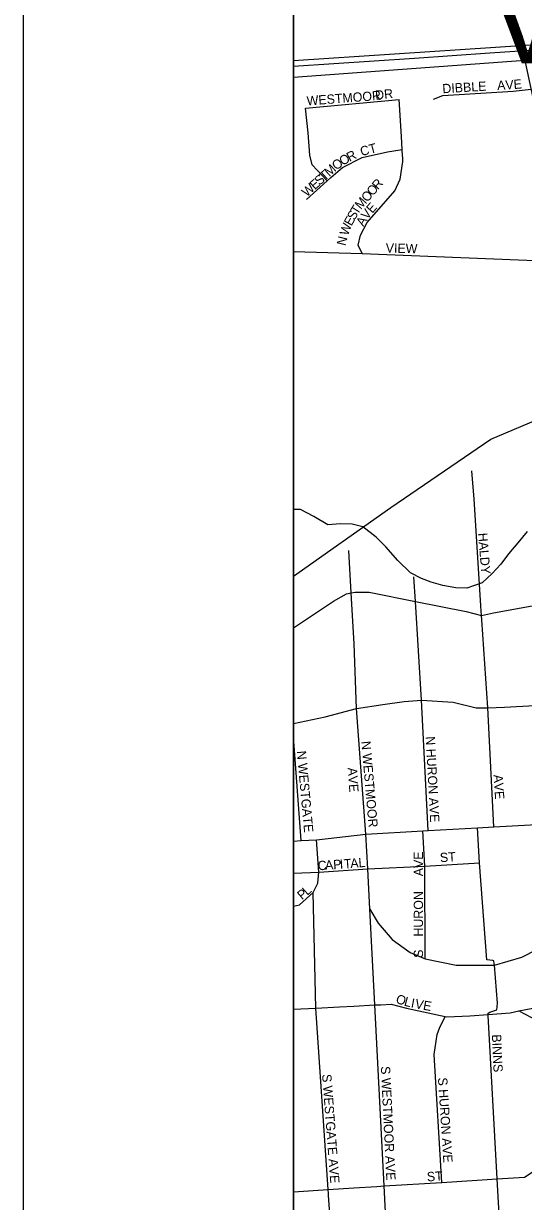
# Model space of a CAD drawing. Extents: x 0 to 34, y -6.2 to 22.
# Drawn here: x 2 to 2.51, y 17.178 to 18.38 of the extents above; entities that cross this region are included whole.
import ezdxf

# ---------------------------------------------------------------- set-up
doc = ezdxf.new("R2010")
doc.units = 0
for name, color, linetype in [('GM_X_City_Street', 7, 'Continuous'), ('GM_X_City_Street_Text', 7, 'Continuous'), ('GM_X_Corporation', 7, 'Continuous'), ('GM_X_Corporation_Text', 7, 'Continuous'), ('GM_X_Minor_River', 7, 'Continuous'), ('GM_X_Rail_Line', 7, 'Continuous'), ('GM_X_Township', 7, 'Continuous'), ('GM_X_US_Route', 7, 'Continuous'), ('SH_Border', 7, 'Continuous'), ('SH_Data', 7, 'Continuous')]:
    doc.layers.add(name, color=color, linetype=linetype)

msp = doc.modelspace()

# ---------------------------------------------------------------- linework, layer by layer
at = {"layer": 'GM_X_City_Street'}
for points in [[(2.2877, 18.2938), (2.3835, 18.3024)], [(2.3871, 18.2421), (2.3866, 18.2505), (2.3865, 18.2514), (2.3857, 18.2648), (2.3835, 18.3024)], [(2.4186, 18.303), (2.4279, 18.3067), (2.4997, 18.3112), (2.5183, 18.313)], [(2.3101, 18.2196), (2.2945, 18.236), (2.2923, 18.2459), (2.2907, 18.2687), (2.2877, 18.2938)], [(2.2887, 18.2004), (2.3101, 18.2196), (2.3137, 18.2228), (2.3256, 18.2333), (2.3455, 18.2433), (2.3714, 18.249), (2.3865, 18.2514)], [(2.3457, 18.1452), (2.3417, 18.1537), (2.3441, 18.1639), (2.3507, 18.1771), (2.3789, 18.2094), (2.3844, 18.2211), (2.3873, 18.2393), (2.3871, 18.2421)], [(2.2755, 18.1475), (2.3457, 18.1452), (2.5557, 18.137), (2.5744, 18.1365)], [(2.4669, 17.786), (2.4599, 17.8946), (2.4577, 17.9235)], [(2.3495, 17.5524), (2.3398, 17.6807), (2.3375, 17.7469), (2.3345, 17.7988), (2.3319, 17.8423)], [(2.2755, 17.7632), (2.3163, 17.7903), (2.3295, 17.7979), (2.3345, 17.7988), (2.3386, 17.7995), (2.3527, 17.7995), (2.4, 17.7901), (2.4519, 17.7798), (2.4675, 17.7757), (2.4796, 17.7786), (2.5268, 17.787), (2.589, 17.7981), (2.6562, 17.81), (2.698, 17.8174)], [(2.413, 17.5563), (2.4062, 17.6895), (2.4, 17.7901), (2.3985, 17.8152)], [(2.4799, 17.5601), (2.4738, 17.6817), (2.4678, 17.7714), (2.4675, 17.7757), (2.4669, 17.7852), (2.4669, 17.786)], [(2.2755, 17.6654), (2.3079, 17.6722), (2.3398, 17.6807), (2.3668, 17.685), (2.3884, 17.6881), (2.4062, 17.6895), (2.4386, 17.6874), (2.4619, 17.6815), (2.4738, 17.6817), (2.4908, 17.6821), (2.5469, 17.6852)], [(2.2835, 17.546), (2.2755, 17.6518)], [(2.41, 17.4252), (2.4097, 17.52), (2.4077, 17.556)], [(2.4804, 17.4207), (2.4802, 17.4234), (2.4792, 17.4235), (2.473, 17.4244), (2.4655, 17.5234), (2.4633, 17.5591)], [(2.3113, 17.1859), (2.311, 17.1898), (2.2983, 17.3751), (2.2956, 17.493), (2.3003, 17.5027), (2.3015, 17.5138), (2.2992, 17.5469)], [(2.3716, 17.1264), (2.3681, 17.1934), (2.3586, 17.3782), (2.3535, 17.476), (2.3515, 17.5171), (2.3495, 17.5524)], [(2.2755, 17.5129), (2.3015, 17.5138), (2.3515, 17.5171), (2.4097, 17.52)], [(2.4097, 17.52), (2.4655, 17.5234)], [(2.3535, 17.476), (2.3619, 17.4618), (2.3763, 17.4451), (2.3946, 17.4317), (2.41, 17.4252), (2.4417, 17.4188), (2.4806, 17.4187), (2.5088, 17.427), (2.54, 17.443), (2.5631, 17.4728), (2.5736, 17.4976), (2.5814, 17.5153)], [(2.2755, 17.4789), (2.2818, 17.4805), (2.2956, 17.493)], [(2.4743, 17.3676), (2.4742, 17.3686), (2.4742, 17.37), (2.476, 17.3707), (2.4832, 17.3733), (2.4838, 17.3801), (2.4806, 17.4187), (2.4804, 17.4207)], [(2.2755, 17.374), (2.2983, 17.3751), (2.3225, 17.3763)], [(2.3225, 17.3763), (2.3372, 17.3771), (2.3586, 17.3782), (2.3648, 17.3785), (2.3754, 17.379), (2.3909, 17.3748), (2.4304, 17.3665), (2.4321, 17.3662), (2.4557, 17.3671), (2.4742, 17.3686), (2.4968, 17.3703), (2.5057, 17.3721), (2.5254, 17.3761), (2.555, 17.3834)], [(2.4269, 17.1971), (2.419, 17.3277), (2.4222, 17.3482), (2.4246, 17.3546), (2.4304, 17.3665)], [(2.5072, 16.8621), (2.4957, 16.9759), (2.4871, 17.1345), (2.4834, 17.2006), (2.4743, 17.3676)], [(2.538, 17.229), (2.5366, 17.2891), (2.5324, 17.3345), (2.526, 17.3544), (2.5209, 17.364), (2.5104, 17.3696), (2.5057, 17.3721)], [(2.3371, 17.1915), (2.3608, 17.193), (2.3681, 17.1934), (2.4269, 17.1971), (2.4834, 17.2006), (2.5113, 17.2024), (2.5234, 17.2101), (2.538, 17.229), (2.5444, 17.2373), (2.5568, 17.2532), (2.5616, 17.2575), (2.5836, 17.269), (2.589, 17.271), (2.594, 17.2715)], [(2.2755, 17.1876), (2.311, 17.1898), (2.3371, 17.1915)], [(2.3557, 16.7718), (2.3559, 16.7741), (2.3521, 16.8198), (2.3525, 16.8292), (2.3535, 16.8372), (2.3544, 16.8431), (2.357, 16.8565), (2.3693, 16.8857), (2.3726, 16.9074), (2.37, 16.9755), (2.369, 16.9772), (2.3648, 16.9849), (2.3529, 16.9946), (2.3485, 16.9982), (2.3371, 17.0151), (2.3171, 17.0808), (2.3153, 17.128), (2.3114, 17.1838), (2.3113, 17.1859)]]:
    msp.add_lwpolyline(points, dxfattribs=at)
at = {"layer": 'GM_X_Corporation'}
for p, q in [((2.2755, 18.4662), (2.2755, 18.3425)), ((2.2755, 18.325), (2.2755, 15.5581))]:
    msp.add_line(p, q, dxfattribs=at)
for points in [[(2.2755, 18.3425), (2.7912, 18.3764), (2.8571, 18.3793), (3.0079, 18.3786), (3.0779, 18.3756), (3.1412, 18.3656), (3.219, 18.3522), (3.2834, 18.3367), (3.3578, 18.3178), (3.4223, 18.2933), (3.4945, 18.2667)], [(3.4925, 18.2234), (3.4367, 18.2152), (3.4231, 18.2134), (3.4117, 18.2047), (3.3317, 18.1558), (3.2535, 18.1305), (3.1878, 18.1237), (3.1369, 18.1235), (3.0798, 18.12), (3.0043, 18.1224), (2.9915, 18.1221), (2.9604, 18.1214), (2.8012, 18.0694), (2.7984, 18.077), (2.7309, 18.0615), (2.7347, 18.0501), (2.6684, 18.0283), (2.6694, 18.0242), (2.6725, 18.0115), (2.6342, 17.9999), (2.6008, 18.1241), (2.5581, 18.1272), (2.5121, 18.3423), (2.2755, 18.325)]]:
    msp.add_lwpolyline(points, dxfattribs=at)
at = {"layer": 'GM_X_Minor_River'}
msp.add_lwpolyline([(2.5141, 17.8614), (2.5044, 17.8501), (2.4952, 17.8389), (2.4871, 17.8283), (2.4782, 17.8186), (2.4683, 17.8092), (2.4526, 17.8037), (2.4413, 17.8039), (2.428, 17.8064), (2.416, 17.8099), (2.4062, 17.8135), (2.3949, 17.8193), (2.3822, 17.832), (2.3698, 17.8459), (2.3601, 17.8559), (2.3462, 17.8663), (2.3353, 17.8691), (2.3235, 17.8693), (2.3106, 17.8683), (2.2964, 17.8769), (2.2828, 17.8839), (2.2755, 17.884)], dxfattribs=at)
at = {"layer": 'GM_X_Rail_Line'}
for points in [[(2.2755, 18.3366), (2.399, 18.3449), (2.4759, 18.3502), (2.5318, 18.3539), (2.5883, 18.3579), (2.6939, 18.365), (2.8339, 18.3746), (2.8626, 18.3756), (2.9558, 18.3774), (3.0038, 18.3761), (3.0567, 18.3729), (3.1054, 18.3674), (3.1208, 18.3653), (3.1653, 18.3574), (3.1923, 18.3522), (3.2369, 18.3415), (3.279, 18.3296), (3.3073, 18.3207), (3.3671, 18.2986), (3.458, 18.2633), (3.5483, 18.2281)], [(2.2755, 17.8158), (2.3748, 17.886), (2.477, 17.9559), (2.5318, 17.9791), (2.5573, 17.9886), (2.58, 17.9966), (2.601, 18.0035), (2.7024, 18.0367), (2.7724, 18.0592), (2.7987, 18.0677), (2.828, 18.0774), (2.8859, 18.0955), (2.9687, 18.1195), (3.0056, 18.1296), (3.0422, 18.1388), (3.0873, 18.1502), (3.1569, 18.1658), (3.2336, 18.1808), (3.3001, 18.1928), (3.3584, 18.2019), (3.4147, 18.2097), (3.4988, 18.2198)]]:
    msp.add_lwpolyline(points, dxfattribs=at)
at = {"layer": 'GM_X_Township'}
msp.add_line((2.2755, 20.3847), (2.2755, 14.6804), dxfattribs=at)
at = {"layer": 'GM_X_US_Route'}
msp.add_lwpolyline([(2.2755, 17.5455), (2.2835, 17.546), (2.2992, 17.5469), (2.3495, 17.5524), (2.4077, 17.556), (2.413, 17.5563), (2.4633, 17.5591), (2.4799, 17.5601), (2.5675, 17.5648), (2.58, 17.5648), (2.6336, 17.5687), (2.7, 17.5702), (2.706, 17.5706), (2.7722, 17.5767)], dxfattribs=at)
at = {"layer": 'SH_Border'}
msp.add_lwpolyline([(2, 21.5), (33.5, 21.5), (33.5, 0.5), (2, 0.5)], close=True, dxfattribs=at)
at = {"layer": 'SH_Data'}
msp.add_lwpolyline([(9.0755, 21.1902), (9.0755, 14.3902), (2.2755, 14.3902), (2.2755, 21.1902)], close=True, dxfattribs=at)

# ---------------------------------------------------------------- texts
at = {"layer": 'GM_X_City_Street_Text'}
for s, rotation, p in [('DIBBLE', 3.4318, (2.4278, 18.3089)), ('A', 3.0392, (2.4837, 18.3122)), ('V', 3.5236, (2.4921, 18.3127)), ('E', 4.8943, (2.5006, 18.3132)), ('WESTMOOR', 4.3437, (2.2894, 18.2964)), ('DR', 6.0168, (2.3594, 18.3022)), ('CT', 14.7379, (2.345, 18.2447)), ('O', 38.4175, (2.3194, 18.2299)), ('O', 29.2053, (2.3256, 18.2348)), ('R', 27.6296, (2.3328, 18.2388)), ('T', 42.0623, (2.3072, 18.2188)), ('M', 42.0495, (2.3121, 18.2233)), ('W', 42.0622, (2.2892, 18.2026)), ('E', 42.0623, (2.2973, 18.2099)), ('S', 42.0623, (2.3022, 18.2143)), ('R', 48.9181, (2.3618, 18.2098)), ('O', 48.9128, (2.3509, 18.1972)), ('O', 48.9128, (2.3564, 18.2035)), ('T', 57.9772, (2.341, 18.1843)), ('M', 48.9049, (2.3443, 18.1897)), ('E', 48.8475, (2.356, 18.1858)), ('E', 61.1736, (2.3347, 18.1728)), ('S', 61.1736, (2.3379, 18.1786)), ('A', 59.4935, (2.3469, 18.1724)), ('V', 51.7089, (2.3509, 18.1793)), ('W', 70.0068, (2.3311, 18.1629)), ('N', 76.1387, (2.3286, 18.1527)), ('VIEW', 358.4036, (2.3696, 18.1464)), ('HALDY', 274.6643, (2.4639, 17.8598)), ('N WESTMOOR', 274.9161, (2.3447, 17.6473)), ('N HURON AVE', 273.0112, (2.4105, 17.6522)), ('N WESTGATE', 275.194, (2.2789, 17.6373)), ('AVE', 273.9431, (2.3309, 17.6203)), ('AVE', 273.9426, (2.4797, 17.6131)), ('AVE', 90, (2.4078, 17.5096)), ('ST', 3.5746, (2.4253, 17.5239)), ('C', 3.8399, (2.3006, 17.5156)), ('A', 4.2024, (2.3081, 17.5161)), ('P', 4.1829, (2.3164, 17.5167)), ('I', 4.223, (2.3231, 17.5172)), ('T', 4.2122, (2.3273, 17.5175)), ('A', 4.2009, (2.3339, 17.518)), ('L', 4.2059, (2.3422, 17.5186)), ('P', 40.3399, (2.2843, 17.485)), ('L', 41.6816, (2.2896, 17.4895)), ('HURON', 90, (2.4078, 17.448)), ('S', 90, (2.4078, 17.4263)), ('O', 341.7516, (2.3793, 17.3805)), ('L', 344.854, (2.3878, 17.3777)), ('I', 349.0204, (2.3949, 17.3758)), ('V', 349.4552, (2.3991, 17.375)), ('E', 349.5263, (2.4073, 17.3735)), ('BINNS', 272.73, (2.478, 17.348)), ('S WESTGATE AVE', 274.3629, (2.3047, 17.3073)), ('S WESTMOOR AVE', 272.793, (2.3647, 17.3155)), ('S HURON AVE', 273.6918, (2.423, 17.3039)), ('ST', 3.5738, (2.412, 17.1981))]:
    msp.add_text(s, height=0.00947, rotation=rotation, dxfattribs=at).set_placement(p)
at = {"layer": 'GM_X_Corporation_Text'}
msp.add_text('VALLEYVIEW', height=0.0947, rotation=0, dxfattribs=at).set_placement((2.4725, 18.3395))

doc.saveas('drawing.dxf')
